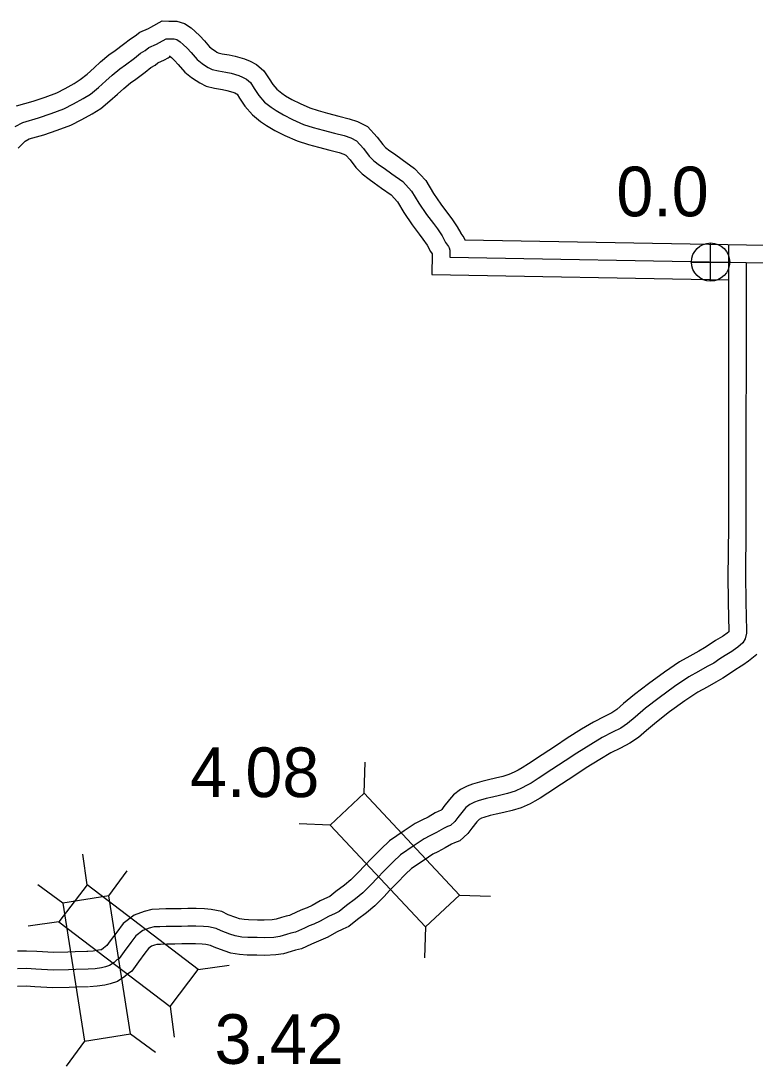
# Model space of a CAD drawing. Extents: x -83719 to 153526, y -11835 to 11446.
# Drawn here: x 8505.7 to 8714, y -336.6 to -40.2 of the extents above; entities that cross this region are included whole.
import ezdxf

# ---------------------------------------------------------------- set-up
doc = ezdxf.new("R2010")
doc.units = 0
for name, color, linetype in [('Level 11', 7, 'Continuous'), ('Level 20', 7, 'Continuous'), ('Level 25', 7, 'Continuous'), ('Level 26', 7, 'Continuous'), ('Level 58', 7, 'Continuous'), ('Level 59', 7, 'Continuous')]:
    doc.layers.add(name, color=color, linetype=linetype)

msp = doc.modelspace()

# ---------------------------------------------------------------- linework, layer by layer
at = {"layer": 'Level 11'}
for points in [[(8504.45, -64.32), (8509.22, -62.96), (8512.66, -61.78), (8515.9, -60.56), (8518.3, -59.35), (8520.84, -57.93), (8522.57, -56.86), (8524.51, -55.3), (8526.48, -53.53), (8528.36, -51.81), (8530.71, -49.85), (8532.5, -48.57), (8534.89, -46.82), (8536.8, -45.27), (8538.12, -44.46), (8539.5, -43.42), (8541.91, -42.33), (8542.6, -41.93), (8545.77, -40.2)], [(8545.77, -40.2), (8547.69, -40.3), (8548.48, -40.25), (8549.99, -40.28), (8552.12, -40.89), (8554.01, -42.18), (8555.17, -43.19), (8556.46, -44.4), (8557.79, -45.88), (8559.24, -47.52), (8560.09, -48.23), (8560.86, -48.73), (8561.32, -49.03), (8561.72, -49.22), (8562.81, -49.5), (8564.79, -49.85), (8566.5, -50.19), (8569.2, -50.93), (8570.8, -51.63), (8572.54, -52.56), (8574.66, -54.32), (8576.16, -56.67), (8577.21, -58.28), (8578.34, -59.57), (8579.71, -60.67), (8580.8, -61.42), (8582.58, -62.46), (8584.92, -63.63), (8587.71, -64.89), (8590.08, -65.65), (8592.72, -66.34), (8595.94, -67.21), (8598.82, -67.94), (8601.25, -68.77), (8604.01, -70.19), (8606.8, -73.18), (8608.36, -75.29), (8609.14, -76.08), (8610.35, -77.01), (8611.68, -77.91), (8613.86, -79.51), (8617.4, -82.01), (8620.59, -85.48), (8622.78, -89.14), (8624.86, -92.19), (8626.77, -94.68), (8627.95, -96.31), (8629.5, -98.55), (8630.5, -100.42), (8630.57, -100.52), (8631.38, -101.66), (8631.67, -102.3), (8711.54, -103.73)], [(8504.97, -76.29), (8506.53, -74.66), (8506.97, -74.26), (8508.12, -73.67), (8512.22, -72.5), (8516.05, -71.19), (8519.94, -69.73), (8523, -68.18), (8525.91, -66.55), (8528.37, -65.03), (8530.99, -62.91), (8533.18, -60.95), (8534.94, -59.35), (8536.82, -57.77), (8538.36, -56.68), (8541, -54.74), (8542.61, -53.44), (8543.78, -52.72), (8544.62, -52.08), (8546.48, -51.24), (8547.5, -50.65), (8548.08, -50.34)], [(8548.08, -50.34), (8547.76, -50.32), (8548.1, -50.3), (8548.46, -50.6), (8549.3, -51.4), (8550.32, -52.53), (8552.26, -54.73), (8554.14, -56.29), (8555.42, -57.12), (8556.45, -57.78), (8558.29, -58.66), (8560.7, -59.28), (8562.95, -59.68), (8564.2, -59.93), (8565.87, -60.39), (8566.43, -60.63), (8566.93, -60.9), (8567.07, -61.02), (8567.75, -62.08), (8569.22, -64.34), (8571.4, -66.83), (8573.73, -68.7), (8575.44, -69.87), (8577.81, -71.25), (8580.62, -72.67), (8584.12, -74.24), (8587.28, -75.25), (8590.15, -76), (8593.4, -76.88), (8595.97, -77.53), (8597.32, -77.99), (8597.88, -78.28), (8599.1, -79.59), (8600.74, -81.8), (8602.5, -83.6), (8604.5, -85.12), (8605.91, -86.08), (8608.02, -87.63), (8610.76, -89.56), (8612.54, -91.49), (8614.36, -94.53), (8616.75, -98.04), (8618.74, -100.65), (8619.79, -102.09), (8620.96, -103.78), (8621.94, -105.61), (8622.36, -106.22), (8622.43, -106.33), (8622.34, -112.13), (8706.39, -113.64)], [(8706.45, -103.73), (8706.41, -183.42)], [(8711.52, -103.73), (8752.84, -104.3)], [(8706.41, -183.37), (8706.28, -198.25), (8706.43, -210.16), (8706.57, -212.31), (8706.57, -213.21), (8706.51, -213.47), (8706.05, -213.85), (8705.01, -214.57), (8704.75, -214.73), (8702.8, -215.92), (8701.22, -216.99), (8699.65, -218.03), (8697.99, -218.96), (8695.52, -220.35), (8692.54, -221.96), (8688.29, -224.87), (8683.75, -228.15), (8679.74, -231.23), (8676.71, -233.79), (8674.8, -235.43), (8673.35, -236.42), (8671.26, -237.48), (8668.19, -239.03), (8664.79, -241.08), (8660.7, -243.61), (8657.36, -245.85), (8653.62, -248.31), (8649.74, -250.86), (8647.97, -252.01), (8646.77, -252.64), (8645.69, -253.23), (8644.16, -253.93), (8642.4, -254.45), (8640.33, -254.99), (8638.42, -255.44), (8636.47, -255.85), (8633.82, -256.61), (8632.3, -257.21), (8630.43, -258.17), (8628.49, -259.63), (8627.31, -261.04), (8625.75, -262.99), (8625.11, -263.83), (8624.92, -264), (8623.28, -264.76), (8621.24, -265.96), (8619.49, -266.86), (8617.6, -267.81), (8614.5, -269.87), (8610.3, -272.74), (8607.82, -275.06), (8605.28, -277.65), (8603.09, -279.91), (8601.58, -281.52), (8599.33, -283.74), (8597.49, -285.31), (8595.08, -287.13), (8593.4, -288.46), (8592.75, -288.77), (8590.66, -289.76), (8588.37, -291.04), (8586.9, -291.69), (8585.57, -292.22), (8584.1, -292.88), (8581.93, -293.86), (8580.99, -294.12), (8579.67, -294.48), (8578.1, -294.94), (8577.01, -295.11), (8574.78, -295.22), (8572.84, -295.17), (8570.29, -295.14), (8569.07, -295.06), (8567.78, -294.81), (8566.66, -294.46), (8564.52, -293.66), (8562.75, -292.79), (8559.69, -292.2), (8557.81, -292.01), (8555.42, -291.95), (8553.1, -291.92), (8551.19, -291.97), (8549.24, -291.98), (8546.82, -292.02), (8544.95, -292.11), (8542.88, -292.17), (8540.69, -292.72), (8537.91, -293.75), (8534.72, -296.15), (8532.93, -298.6), (8531.02, -301.11), (8530.11, -302.39), (8529.13, -303.2), (8528.57, -303.59), (8528.46, -303.63), (8527.77, -303.76), (8526.27, -304), (8524.48, -304.13)], [(8714.46, -219.83), (8712.13, -221.81), (8710.49, -222.93), (8710.01, -223.23), (8708.21, -224.33), (8706.77, -225.31), (8704.86, -226.57), (8702.89, -227.68), (8700.35, -229.1), (8697.76, -230.51), (8694.04, -233.06), (8689.72, -236.17), (8686.02, -239.02), (8683.2, -241.4), (8680.88, -243.39), (8678.44, -245.04), (8675.78, -246.4), (8673.03, -247.79), (8670, -249.62), (8666.11, -252.02), (8662.89, -254.18), (8659.12, -256.66), (8655.22, -259.23), (8653.03, -260.65), (8651.49, -261.46), (8650.16, -262.18), (8647.67, -263.31), (8645.09, -264.08), (8642.75, -264.69), (8640.59, -265.2), (8638.87, -265.56), (8637.05, -266.09), (8636.43, -266.33), (8635.76, -266.68), (8635.42, -266.93), (8635.05, -267.37), (8633.64, -269.13), (8632.52, -270.62), (8630.24, -272.67), (8628.69, -273.28), (8627.92, -273.63), (8626.08, -274.72), (8624.01, -275.79), (8622.62, -276.48), (8620.09, -278.16), (8616.57, -280.56), (8614.82, -282.21), (8612.45, -284.63), (8610.33, -286.81), (8608.74, -288.51), (8606.09, -291.11), (8603.76, -293.11), (8601.2, -295.04), (8598.72, -297.01), (8597.03, -297.81), (8595.24, -298.65), (8592.84, -300), (8590.77, -300.91), (8589.49, -301.42), (8588.21, -302), (8585.31, -303.31), (8583.64, -303.76), (8582.42, -304.1), (8580.25, -304.73), (8578.01, -305.07), (8574.91, -305.23), (8572.65, -305.17), (8569.88, -305.14), (8567.77, -304.99), (8565.33, -304.53), (8563.4, -303.92), (8560.56, -302.86), (8559.55, -302.36), (8558.23, -302.1), (8557.17, -301.99), (8555.24, -301.94), (8553.17, -301.92), (8551.35, -301.97), (8549.36, -301.98), (8547.13, -302.02), (8545.33, -302.1), (8544.27, -302.13), (8543.65, -302.29), (8542.76, -302.62), (8541.92, -303.25), (8540.94, -304.58), (8539.07, -307.04), (8537.17, -309.71), (8535.98, -310.51), (8535.18, -311.17), (8533.18, -312.57), (8531.09, -313.3), (8529.51, -313.61), (8527.41, -313.94), (8525.2, -314.1)], [(8524.75, -304.12), (8521.09, -304.18), (8519.09, -304.29), (8515.01, -304.37), (8510.22, -304.1), (8507.34, -303.96), (8504.79, -304.03)], [(8524.93, -314.12), (8521.46, -314.18), (8519.47, -314.29), (8514.82, -314.38), (8509.69, -314.08), (8507.25, -313.97), (8504.8, -314.04)]]:
    msp.add_lwpolyline(points, dxfattribs=at)
at = {"layer": 'Level 20'}
for p, q in [((8603.09, -259.21), (8603.38, -250.42)), ((8593.45, -268.23), (8584.66, -267.94)), ((8524.52, -285.21), (8523.33, -276.49)), ((8530.72, -288.32), (8535.91, -281.21)), ((8517.68, -290.36), (8510.57, -285.18)), ((8630.15, -288.12), (8638.95, -288.41)), ((8516.53, -295.71), (8507.81, -296.9)), ((8620.52, -297.14), (8620.23, -305.94)), ((8556.05, -309.17), (8564.77, -307.98)), ((8548.06, -319.68), (8549.25, -328.4)), ((8536.84, -327.45), (8543.95, -332.63)), ((8523.8, -329.49), (8518.61, -336.6))]:
    msp.add_line(p, q, dxfattribs=at)
for points in [[(8630.15, -288.12), (8603.09, -259.21), (8593.45, -268.23), (8620.52, -297.14)], [(8516.53, -295.71), (8548.06, -319.68), (8556.05, -309.17), (8524.52, -285.21)], [(8517.68, -290.36), (8523.8, -329.49), (8536.84, -327.45), (8530.72, -288.32)]]:
    msp.add_lwpolyline(points, close=True, dxfattribs=at)
at = {"layer": 'Level 26'}
for p, q in [((8701.36, -114.01), (8701.36, -103.17)), ((8695.94, -108.59), (8706.78, -108.59))]:
    msp.add_line(p, q, dxfattribs=at)
msp.add_circle((8701.36, -108.59), 5.42, dxfattribs=at)
at = {"layer": 'Level 59'}
for points in [[(8504.12, -70.1), (8506.29, -69), (8510.72, -67.73), (8514.35, -66.49), (8517.92, -65.14), (8520.65, -63.76), (8523.37, -62.24), (8525.47, -60.94), (8527.75, -59.1), (8529.83, -57.24), (8531.65, -55.58), (8533.76, -53.81), (8535.43, -52.63), (8537.95, -50.78), (8539.7, -49.36), (8540.95, -48.59), (8542.06, -47.75), (8544.2, -46.79), (8545.05, -46.29), (8546.92, -45.27)], [(8546.92, -45.27), (8547.73, -45.31), (8548.59, -45.25), (8549.23, -45.27), (8549.97, -45.48), (8550.96, -46.15), (8551.81, -46.9), (8552.88, -47.9), (8554.05, -49.2), (8555.75, -51.13), (8557.12, -52.26), (8558.14, -52.93), (8558.89, -53.41), (8560.01, -53.94), (8561.75, -54.39), (8563.87, -54.77), (8565.35, -55.06), (8567.53, -55.66), (8568.62, -56.13), (8569.74, -56.73), (8570.87, -57.67), (8571.95, -59.38), (8573.21, -61.31), (8574.87, -63.2), (8576.72, -64.68), (8578.12, -65.65), (8580.19, -66.86), (8582.77, -68.15), (8585.92, -69.56), (8588.68, -70.45), (8591.44, -71.17), (8594.67, -72.05), (8597.39, -72.74), (8599.28, -73.38), (8600.95, -74.24), (8602.95, -76.38), (8604.55, -78.54), (8605.82, -79.84), (8607.43, -81.07), (8608.79, -81.99), (8610.94, -83.57), (8614.08, -85.78), (8616.57, -88.49), (8618.57, -91.84), (8620.81, -95.11), (8622.75, -97.67), (8623.87, -99.2), (8625.23, -101.17), (8626.22, -103.01), (8626.46, -103.37), (8627.02, -104.16), (8627.2, -104.56), (8627.42, -105.18), (8627.44, -105.79), (8627.42, -107.22), (8711.45, -108.73)], [(8711.45, -108.73), (8711.41, -183.42)], [(8711.45, -108.73), (8753.26, -109.3)], [(8711.41, -183.42), (8711.28, -198.24), (8711.43, -209.97), (8711.58, -212.18), (8711.56, -213.81), (8711.18, -215.45), (8710.53, -216.61), (8709.09, -217.83), (8707.75, -218.75), (8707.38, -218.98), (8705.5, -220.13), (8703.99, -221.15), (8702.25, -222.3), (8700.44, -223.32), (8697.93, -224.73), (8695.15, -226.23), (8691.16, -228.96), (8686.74, -232.16), (8682.88, -235.12), (8679.96, -237.6), (8677.84, -239.41), (8675.9, -240.73), (8673.52, -241.94), (8670.61, -243.41), (8667.39, -245.35), (8663.41, -247.81), (8660.12, -250.02), (8656.37, -252.48), (8652.48, -255.05), (8650.5, -256.33), (8649.13, -257.05), (8647.92, -257.71), (8645.92, -258.62), (8643.75, -259.26), (8641.54, -259.84), (8639.51, -260.32), (8637.67, -260.7), (8635.43, -261.35), (8634.36, -261.77), (8633.09, -262.42), (8631.95, -263.28), (8631.18, -264.21), (8629.69, -266.06), (8628.82, -267.22), (8627.57, -268.35), (8626.74, -268.67), (8625.6, -269.19), (8623.66, -270.34), (8621.75, -271.33), (8620.11, -272.14), (8617.29, -274.02), (8613.44, -276.65), (8611.32, -278.63), (8608.86, -281.14), (8606.71, -283.36), (8605.16, -285.01), (8602.71, -287.43), (8600.63, -289.21), (8598.14, -291.09), (8596.06, -292.74), (8594.89, -293.29), (8592.95, -294.21), (8590.61, -295.52), (8588.83, -296.3), (8587.53, -296.82), (8586.16, -297.44), (8583.62, -298.58), (8582.32, -298.94), (8581.05, -299.29), (8579.18, -299.84), (8577.51, -300.09), (8574.84, -300.23), (8572.75, -300.17), (8570.08, -300.14), (8568.42, -300.02), (8566.56, -299.67), (8565.03, -299.19), (8562.54, -298.26), (8561.15, -297.58), (8558.96, -297.15), (8557.49, -297), (8555.33, -296.95), (8553.13, -296.92), (8551.27, -296.97), (8549.3, -296.98), (8546.97, -297.02), (8545.14, -297.1), (8543.57, -297.15), (8542.17, -297.51), (8540.33, -298.19), (8538.32, -299.7), (8536.94, -301.59), (8535.05, -304.08), (8533.63, -306.07), (8532.99, -306.5), (8532.15, -307.19), (8530.88, -308.08), (8529.77, -308.47), (8528.64, -308.69), (8526.84, -308.97), (8524.84, -309.12)], [(8524.84, -309.12), (8521.28, -309.18), (8519.28, -309.29), (8514.91, -309.38), (8509.96, -309.09), (8507.29, -308.96), (8504.79, -309.04)]]:
    msp.add_lwpolyline(points, dxfattribs=at)

# ---------------------------------------------------------------- texts
at = {"layer": 'Level 25'}
msp.add_text('0.0', height=14.08, dxfattribs=at).set_placement((8674.65, -95.61))
at = {"layer": 'Level 58'}
for s, p in [('4.08', (8553.74, -260.31)), ('3.42', (8560.67, -335.96))]:
    msp.add_text(s, height=14.08, dxfattribs=at).set_placement(p)

doc.saveas('drawing.dxf')
